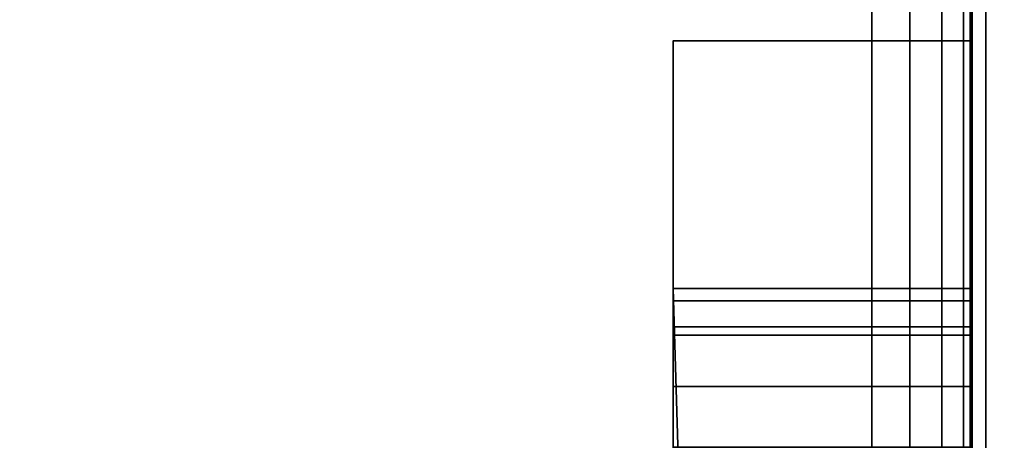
# Model space of a CAD drawing. Header units: millimetres. Extents: x -603 to 3703, y -115 to 249.
# Tile 610 of 656: x 1984.92 to 1994.84, y -12.94 to -8.7. Entities that reach past the tile are written whole.
import ezdxf

# ---------------------------------------------------------------- set-up
doc = ezdxf.new("R2010")
doc.units = ezdxf.units.MM
doc.layers.add('152', color=7, linetype='Continuous', true_color=0xffffff)

# ---------------------------------------------------------------- blocks, each defined once
blk = doc.blocks.new('UG_SURFACE_002')
at = {"layer": '152', "color": 252, "linetype": 'Continuous', "lineweight": 35}
for points in [[(2165, -13.3, 2212.25), (2165, 230.4, 2212.25), (835, 230.4, 2212.25), (835, -13.3, 2212.25)], [(985, -13.3, 2062.2499), (985, 230.4, 2062.2499), (2015.0001, 230.4, 2062.2499), (2015.0001, -13.3, 2062.2499)]]:
    blk.add_3dface(points, dxfattribs=at)
blk = doc.blocks.new('UG_SURFACE_093')
at = {"layer": '152', "color": 252, "linetype": 'Continuous', "lineweight": 35}
for points in [[(1991.5, -8.913, 310.41), (1994.5, -8.913, 310.41), (1994.5, -11.413, 309.5), (1991.5, -11.413, 309.5)], [(1991.5, -8.913, 323.25), (1994.5, -8.913, 323.25), (1994.5, -8.913, 310.41), (1991.5, -8.913, 310.41)], [(1991.5, -24.913, 323.25), (1994.5, -24.913, 323.25), (1994.5, -8.913, 323.25), (1991.5, -8.913, 323.25)], [(1991.5, -8.913, 330.25), (1994.5, -8.913, 330.25), (1994.5, -24.913, 330.25), (1991.5, -24.913, 330.25)], [(1991.5, -8.913, 343.09), (1994.5, -8.913, 343.09), (1994.5, -8.913, 330.25), (1991.5, -8.913, 330.25)], [(1991.5, -11.413, 344), (1994.5, -11.413, 344), (1994.5, -8.913, 343.09), (1991.5, -8.913, 343.09)], [(1991.5, -8.913, 323.25), (1991.5, -8.913, 310.41), (1991.5, -11.413, 315.5), (1991.5, -11.5348, 316.1122)], [(1991.5, -8.913, 310.41), (1991.5, -11.8816, 314.3688), (1991.5, -11.5348, 314.8878)], [(1991.5, -11.5348, 314.8878), (1991.5, -11.413, 315.5), (1991.5, -8.913, 310.41)], [(1991.5, -8.913, 343.09), (1991.5, -11.413, 338), (1991.5, -11.5348, 338.6122)], [(1991.5, -8.913, 330.25), (1991.5, -11.8816, 336.8688), (1991.5, -11.5348, 337.3878)], [(1991.5, -22.7889, 336.4002), (1991.5, -13.0128, 336.4002), (1991.5, -8.913, 330.25), (1991.5, -24.913, 330.25)], [(1991.5, -8.913, 323.25), (1991.5, -11.8816, 316.6312), (1991.5, -12.4006, 316.978)], [(1991.5, -12.4006, 314.022), (1991.5, -11.8816, 314.3688), (1991.5, -8.913, 310.41), (1991.5, -11.413, 309.5)], [(1991.5, -11.413, 344), (1991.5, -8.913, 343.09), (1991.5, -11.8816, 339.1312), (1991.5, -12.4006, 339.478)], [(1991.5, -11.5348, 337.3878), (1991.5, -11.413, 338), (1991.5, -8.913, 343.09), (1991.5, -8.913, 330.25)], [(1991.5, -13.0128, 336.4002), (1991.5, -12.4006, 336.522), (1991.5, -8.913, 330.25)], [(1991.5, -11.5348, 316.1122), (1991.5, -11.8816, 316.6312), (1991.5, -8.913, 323.25)], [(1991.5, -11.5348, 338.6122), (1991.5, -11.8816, 339.1312), (1991.5, -8.913, 343.09)], [(1991.5, -12.4006, 336.522), (1991.5, -11.8816, 336.8688), (1991.5, -8.913, 330.25)], [(1991.5, -24.913, 323.25), (1991.5, -8.913, 323.25), (1991.5, -12.4006, 316.978), (1991.5, -13.0128, 317.0998)], [(1994.5, -8.913, 330.25), (1994.5, -8.913, 343.09), (1994.5, -11.413, 338), (1994.5, -11.5348, 337.3878)], [(1994.5, -8.913, 343.09), (1994.5, -11.8816, 339.1312), (1994.5, -11.5348, 338.6122)], [(1994.5, -8.913, 330.25), (1994.5, -11.8816, 336.8688), (1994.5, -12.4006, 336.522)], [(1994.5, -11.5348, 338.6122), (1994.5, -11.413, 338), (1994.5, -8.913, 343.09)], [(1994.5, -8.913, 310.41), (1994.5, -11.413, 315.5), (1994.5, -11.5348, 314.8878)], [(1994.5, -8.913, 323.25), (1994.5, -11.8816, 316.6312), (1994.5, -11.5348, 316.1122)], [(1994.5, -22.7889, 317.0998), (1994.5, -13.0128, 317.0998), (1994.5, -8.913, 323.25), (1994.5, -24.913, 323.25)], [(1994.5, -11.5348, 337.3878), (1994.5, -11.8816, 336.8688), (1994.5, -8.913, 330.25)], [(1994.5, -11.413, 309.5), (1994.5, -8.913, 310.41), (1994.5, -11.8816, 314.3688), (1994.5, -12.4006, 314.022)], [(1994.5, -11.5348, 316.1122), (1994.5, -11.413, 315.5), (1994.5, -8.913, 310.41), (1994.5, -8.913, 323.25)], [(1994.5, -13.0128, 317.0998), (1994.5, -12.4006, 316.978), (1994.5, -8.913, 323.25)], [(1994.5, -12.4006, 339.478), (1994.5, -11.8816, 339.1312), (1994.5, -8.913, 343.09), (1994.5, -11.413, 344)], [(1994.5, -11.5348, 314.8878), (1994.5, -11.8816, 314.3688), (1994.5, -8.913, 310.41)], [(1994.5, -12.4006, 316.978), (1994.5, -11.8816, 316.6312), (1994.5, -8.913, 323.25)], [(1994.5, -24.913, 330.25), (1994.5, -8.913, 330.25), (1994.5, -12.4006, 336.522), (1994.5, -13.0128, 336.4002)], [(1991.5, -11.413, 309.5), (1994.5, -11.413, 309.5), (1994.5, -35.5645, 309.5), (1992.216, -35.4541, 309.5)], [(1992.216, -35.4541, 309.5), (1991.5, -35.5645, 309.5), (1991.5, -11.413, 309.5)], [(1991.5, -11.413, 344), (1991.5, -35.5645, 344), (1992.216, -35.4541, 344)], [(1992.216, -35.4541, 344), (1994.5, -35.5645, 344), (1994.5, -11.413, 344), (1991.5, -11.413, 344)], [(1991.5, -22.7889, 313.9002), (1991.5, -13.0128, 313.9002), (1991.5, -11.413, 309.5), (1991.5, -35.5645, 309.5)], [(1991.5, -13.0128, 313.9002), (1991.5, -12.4006, 314.022), (1991.5, -11.413, 309.5)], [(1991.5, -35.5645, 344), (1991.5, -11.413, 344), (1991.5, -13.0128, 339.5998), (1991.5, -22.7889, 339.5998)], [(1991.5, -12.4006, 339.478), (1991.5, -13.0128, 339.5998), (1991.5, -11.413, 344)], [(1991.5, -11.413, 338), (1994.5, -11.413, 338), (1994.5, -11.5348, 338.6122), (1991.5, -11.5348, 338.6122)], [(1991.5, -11.5348, 337.3878), (1994.5, -11.5348, 337.3878), (1994.5, -11.413, 338), (1991.5, -11.413, 338)], [(1991.5, -11.413, 315.5), (1994.5, -11.413, 315.5), (1994.5, -11.5348, 316.1122), (1991.5, -11.5348, 316.1122)], [(1991.5, -11.5348, 314.8878), (1994.5, -11.5348, 314.8878), (1994.5, -11.413, 315.5), (1991.5, -11.413, 315.5)], [(1994.5, -22.7889, 339.5998), (1994.5, -13.0128, 339.5998), (1994.5, -11.413, 344), (1994.5, -35.5645, 344)], [(1994.5, -13.0128, 339.5998), (1994.5, -12.4006, 339.478), (1994.5, -11.413, 344)], [(1994.5, -35.5645, 309.5), (1994.5, -11.413, 309.5), (1994.5, -13.0128, 313.9002), (1994.5, -22.7889, 313.9002)], [(1994.5, -12.4006, 314.022), (1994.5, -13.0128, 313.9002), (1994.5, -11.413, 309.5)], [(1991.5, -11.5348, 338.6122), (1994.5, -11.5348, 338.6122), (1994.5, -11.8816, 339.1312), (1991.5, -11.8816, 339.1312)], [(1991.5, -11.8816, 336.8688), (1994.5, -11.8816, 336.8688), (1994.5, -11.5348, 337.3878), (1991.5, -11.5348, 337.3878)], [(1991.5, -11.5348, 316.1122), (1994.5, -11.5348, 316.1122), (1994.5, -11.8816, 316.6312), (1991.5, -11.8816, 316.6312)], [(1991.5, -11.8816, 314.3688), (1994.5, -11.8816, 314.3688), (1994.5, -11.5348, 314.8878), (1991.5, -11.5348, 314.8878)], [(1991.5, -11.8816, 339.1312), (1994.5, -11.8816, 339.1312), (1994.5, -12.4006, 339.478), (1991.5, -12.4006, 339.478)], [(1991.5, -12.4006, 336.522), (1994.5, -12.4006, 336.522), (1994.5, -11.8816, 336.8688), (1991.5, -11.8816, 336.8688)], [(1991.5, -11.8816, 316.6312), (1994.5, -11.8816, 316.6312), (1994.5, -12.4006, 316.978), (1991.5, -12.4006, 316.978)], [(1991.5, -12.4006, 314.022), (1994.5, -12.4006, 314.022), (1994.5, -11.8816, 314.3688), (1991.5, -11.8816, 314.3688)], [(1991.5, -12.4006, 339.478), (1994.5, -12.4006, 339.478), (1994.5, -13.0128, 339.5998), (1991.5, -13.0128, 339.5998)], [(1991.5, -13.0128, 336.4002), (1994.5, -13.0128, 336.4002), (1994.5, -12.4006, 336.522), (1991.5, -12.4006, 336.522)], [(1991.5, -12.4006, 316.978), (1994.5, -12.4006, 316.978), (1994.5, -13.0128, 317.0998), (1991.5, -13.0128, 317.0998)], [(1991.5, -13.0128, 313.9002), (1994.5, -13.0128, 313.9002), (1994.5, -12.4006, 314.022), (1991.5, -12.4006, 314.022)]]:
    blk.add_3dface(points, dxfattribs=at)
blk = doc.blocks.new('UG_SURFACE_098')
at = {"layer": '152', "color": 252, "linetype": 'Continuous', "lineweight": 35}
for points in [[(1991.5, -8.913, 1495.41), (1994.5, -8.913, 1495.41), (1994.5, -11.413, 1494.5), (1991.5, -11.413, 1494.5)], [(1991.5, -8.913, 1508.25), (1994.5, -8.913, 1508.25), (1994.5, -8.913, 1495.41), (1991.5, -8.913, 1495.41)], [(1991.5, -24.913, 1508.25), (1994.5, -24.913, 1508.25), (1994.5, -8.913, 1508.25), (1991.5, -8.913, 1508.25)], [(1991.5, -8.913, 1515.25), (1994.5, -8.913, 1515.25), (1994.5, -24.913, 1515.25), (1991.5, -24.913, 1515.25)], [(1991.5, -8.913, 1528.09), (1994.5, -8.913, 1528.09), (1994.5, -8.913, 1515.25), (1991.5, -8.913, 1515.25)], [(1991.5, -11.413, 1529), (1994.5, -11.413, 1529), (1994.5, -8.913, 1528.09), (1991.5, -8.913, 1528.09)], [(1991.5, -8.913, 1528.09), (1991.5, -11.413, 1523), (1991.5, -11.5348, 1523.6123)], [(1991.5, -8.913, 1515.25), (1991.5, -11.8816, 1521.8687), (1991.5, -11.5348, 1522.3877)], [(1991.5, -11.5348, 1522.3877), (1991.5, -11.413, 1523), (1991.5, -8.913, 1528.09), (1991.5, -8.913, 1515.25)], [(1991.5, -11.5348, 1523.6123), (1991.5, -11.8816, 1524.1313), (1991.5, -8.913, 1528.09)], [(1991.5, -8.913, 1508.25), (1991.5, -8.913, 1495.41), (1991.5, -11.413, 1500.5), (1991.5, -11.5348, 1501.1122)], [(1991.5, -8.913, 1495.41), (1991.5, -11.8816, 1499.3688), (1991.5, -11.5348, 1499.8878)], [(1991.5, -8.913, 1515.25), (1991.5, -12.4006, 1521.5219), (1991.5, -11.8816, 1521.8687)], [(1991.5, -8.913, 1508.25), (1991.5, -11.8816, 1501.6313), (1991.5, -12.4006, 1501.978)], [(1991.5, -11.5348, 1499.8878), (1991.5, -11.413, 1500.5), (1991.5, -8.913, 1495.41)], [(1991.5, -11.8816, 1524.1313), (1991.5, -12.4006, 1524.4781), (1991.5, -11.413, 1529), (1991.5, -8.913, 1528.09)], [(1991.5, -22.7889, 1521.4002), (1991.5, -13.0128, 1521.4002), (1991.5, -8.913, 1515.25), (1991.5, -24.913, 1515.25)], [(1991.5, -11.5348, 1501.1122), (1991.5, -11.8816, 1501.6313), (1991.5, -8.913, 1508.25)], [(1991.5, -13.0128, 1521.4002), (1991.5, -12.4006, 1521.5219), (1991.5, -8.913, 1515.25)], [(1991.5, -8.913, 1495.41), (1991.5, -11.413, 1494.5), (1991.5, -12.4006, 1499.022), (1991.5, -11.8816, 1499.3688)], [(1991.5, -24.913, 1508.25), (1991.5, -8.913, 1508.25), (1991.5, -12.4006, 1501.978), (1991.5, -13.0128, 1502.0999)], [(1994.5, -8.913, 1495.41), (1994.5, -11.413, 1500.5), (1994.5, -11.5348, 1499.8878)], [(1994.5, -8.913, 1508.25), (1994.5, -11.8816, 1501.6313), (1994.5, -11.5348, 1501.1122)], [(1994.5, -11.5348, 1501.1122), (1994.5, -11.413, 1500.5), (1994.5, -8.913, 1495.41), (1994.5, -8.913, 1508.25)], [(1994.5, -8.913, 1515.25), (1994.5, -8.913, 1528.09), (1994.5, -11.413, 1523), (1994.5, -11.5348, 1522.3877)], [(1994.5, -8.913, 1528.09), (1994.5, -11.8816, 1524.1313), (1994.5, -11.5348, 1523.6123)], [(1994.5, -8.913, 1508.25), (1994.5, -12.4006, 1501.978), (1994.5, -11.8816, 1501.6313)], [(1994.5, -8.913, 1515.25), (1994.5, -11.8816, 1521.8687), (1994.5, -12.4006, 1521.5219)], [(1994.5, -11.5348, 1523.6123), (1994.5, -11.413, 1523), (1994.5, -8.913, 1528.09)], [(1994.5, -11.5348, 1499.8878), (1994.5, -11.8816, 1499.3688), (1994.5, -8.913, 1495.41)], [(1994.5, -11.5348, 1522.3877), (1994.5, -11.8816, 1521.8687), (1994.5, -8.913, 1515.25)], [(1994.5, -11.8816, 1499.3688), (1994.5, -12.4006, 1499.022), (1994.5, -11.413, 1494.5), (1994.5, -8.913, 1495.41)], [(1994.5, -22.7889, 1502.0999), (1994.5, -13.0128, 1502.0999), (1994.5, -8.913, 1508.25), (1994.5, -24.913, 1508.25)], [(1994.5, -8.913, 1528.09), (1994.5, -11.413, 1529), (1994.5, -12.4006, 1524.4781), (1994.5, -11.8816, 1524.1313)], [(1994.5, -13.0128, 1502.0999), (1994.5, -12.4006, 1501.978), (1994.5, -8.913, 1508.25)], [(1994.5, -24.913, 1515.25), (1994.5, -8.913, 1515.25), (1994.5, -12.4006, 1521.5219), (1994.5, -13.0128, 1521.4002)], [(1991.5, -11.413, 1494.5), (1994.5, -11.413, 1494.5), (1994.5, -35.5645, 1494.5), (1992.216, -35.4541, 1494.5)], [(1992.216, -35.4541, 1494.5), (1991.5, -35.5645, 1494.5), (1991.5, -11.413, 1494.5)], [(1991.5, -11.413, 1529), (1991.5, -35.5645, 1529), (1992.216, -35.4541, 1529)], [(1992.216, -35.4541, 1529), (1994.5, -35.5645, 1529), (1994.5, -11.413, 1529), (1991.5, -11.413, 1529)], [(1991.5, -22.7889, 1498.9002), (1991.5, -13.0128, 1498.9002), (1991.5, -11.413, 1494.5), (1991.5, -35.5645, 1494.5)], [(1991.5, -35.5645, 1529), (1991.5, -11.413, 1529), (1991.5, -13.0128, 1524.5998), (1991.5, -22.7889, 1524.5998)], [(1991.5, -13.0128, 1498.9002), (1991.5, -12.4006, 1499.022), (1991.5, -11.413, 1494.5)], [(1991.5, -12.4006, 1524.4781), (1991.5, -13.0128, 1524.5998), (1991.5, -11.413, 1529)], [(1991.5, -11.413, 1523), (1994.5, -11.413, 1523), (1994.5, -11.5348, 1523.6123), (1991.5, -11.5348, 1523.6123)], [(1991.5, -11.5348, 1522.3877), (1994.5, -11.5348, 1522.3877), (1994.5, -11.413, 1523), (1991.5, -11.413, 1523)], [(1991.5, -11.413, 1500.5), (1994.5, -11.413, 1500.5), (1994.5, -11.5348, 1501.1122), (1991.5, -11.5348, 1501.1122)], [(1991.5, -11.5348, 1499.8878), (1994.5, -11.5348, 1499.8878), (1994.5, -11.413, 1500.5), (1991.5, -11.413, 1500.5)], [(1994.5, -22.7889, 1524.5998), (1994.5, -13.0128, 1524.5998), (1994.5, -11.413, 1529), (1994.5, -35.5645, 1529)], [(1994.5, -13.0128, 1524.5998), (1994.5, -12.4006, 1524.4781), (1994.5, -11.413, 1529)], [(1994.5, -12.4006, 1499.022), (1994.5, -13.0128, 1498.9002), (1994.5, -11.413, 1494.5)], [(1994.5, -35.5645, 1494.5), (1994.5, -11.413, 1494.5), (1994.5, -13.0128, 1498.9002), (1994.5, -22.7889, 1498.9002)], [(1991.5, -11.5348, 1523.6123), (1994.5, -11.5348, 1523.6123), (1994.5, -11.8816, 1524.1313), (1991.5, -11.8816, 1524.1313)], [(1991.5, -11.8816, 1521.8687), (1994.5, -11.8816, 1521.8687), (1994.5, -11.5348, 1522.3877), (1991.5, -11.5348, 1522.3877)], [(1991.5, -11.5348, 1501.1122), (1994.5, -11.5348, 1501.1122), (1994.5, -11.8816, 1501.6313), (1991.5, -11.8816, 1501.6313)], [(1991.5, -11.8816, 1499.3688), (1994.5, -11.8816, 1499.3688), (1994.5, -11.5348, 1499.8878), (1991.5, -11.5348, 1499.8878)], [(1991.5, -11.8816, 1524.1313), (1994.5, -11.8816, 1524.1313), (1994.5, -12.4006, 1524.4781), (1991.5, -12.4006, 1524.4781)], [(1991.5, -12.4006, 1521.5219), (1994.5, -12.4006, 1521.5219), (1994.5, -11.8816, 1521.8687), (1991.5, -11.8816, 1521.8687)], [(1991.5, -11.8816, 1501.6313), (1994.5, -11.8816, 1501.6313), (1994.5, -12.4006, 1501.978), (1991.5, -12.4006, 1501.978)], [(1991.5, -12.4006, 1499.022), (1994.5, -12.4006, 1499.022), (1994.5, -11.8816, 1499.3688), (1991.5, -11.8816, 1499.3688)], [(1991.5, -12.4006, 1524.4781), (1994.5, -12.4006, 1524.4781), (1994.5, -13.0128, 1524.5998), (1991.5, -13.0128, 1524.5998)], [(1991.5, -13.0128, 1521.4002), (1994.5, -13.0128, 1521.4002), (1994.5, -12.4006, 1521.5219), (1991.5, -12.4006, 1521.5219)], [(1991.5, -12.4006, 1501.978), (1994.5, -12.4006, 1501.978), (1994.5, -13.0128, 1502.0999), (1991.5, -13.0128, 1502.0999)], [(1991.5, -13.0128, 1498.9002), (1994.5, -13.0128, 1498.9002), (1994.5, -12.4006, 1499.022), (1991.5, -12.4006, 1499.022)]]:
    blk.add_3dface(points, dxfattribs=at)
blk = doc.blocks.new('UG_SURFACE_101')
at = {"layer": '152', "color": 252, "linetype": 'Continuous', "lineweight": 35}
for points in [[(1991.5, -8.913, 1745.41), (1994.5, -8.913, 1745.41), (1994.5, -11.413, 1744.5), (1991.5, -11.413, 1744.5)], [(1991.5, -8.913, 1758.25), (1994.5, -8.913, 1758.25), (1994.5, -8.913, 1745.41), (1991.5, -8.913, 1745.41)], [(1991.5, -24.913, 1758.25), (1994.5, -24.913, 1758.25), (1994.5, -8.913, 1758.25), (1991.5, -8.913, 1758.25)], [(1991.5, -8.913, 1765.25), (1994.5, -8.913, 1765.25), (1994.5, -24.913, 1765.25), (1991.5, -24.913, 1765.25)], [(1991.5, -8.913, 1778.09), (1994.5, -8.913, 1778.09), (1994.5, -8.913, 1765.25), (1991.5, -8.913, 1765.25)], [(1991.5, -11.413, 1779), (1994.5, -11.413, 1779), (1994.5, -8.913, 1778.09), (1991.5, -8.913, 1778.09)], [(1991.5, -8.913, 1778.09), (1991.5, -11.413, 1773), (1991.5, -11.5348, 1773.6123)], [(1991.5, -8.913, 1765.25), (1991.5, -11.8816, 1771.8687), (1991.5, -11.5348, 1772.3877)], [(1991.5, -11.5348, 1772.3877), (1991.5, -11.413, 1773), (1991.5, -8.913, 1778.09), (1991.5, -8.913, 1765.25)], [(1991.5, -11.5348, 1773.6123), (1991.5, -11.8816, 1774.1313), (1991.5, -8.913, 1778.09)], [(1991.5, -8.913, 1758.25), (1991.5, -8.913, 1745.41), (1991.5, -11.413, 1750.5), (1991.5, -11.5348, 1751.1122)], [(1991.5, -8.913, 1745.41), (1991.5, -11.8816, 1749.3688), (1991.5, -11.5348, 1749.8878)], [(1991.5, -8.913, 1765.25), (1991.5, -12.4006, 1771.5219), (1991.5, -11.8816, 1771.8687)], [(1991.5, -8.913, 1758.25), (1991.5, -11.8816, 1751.6313), (1991.5, -12.4006, 1751.978)], [(1991.5, -11.5348, 1749.8878), (1991.5, -11.413, 1750.5), (1991.5, -8.913, 1745.41)], [(1991.5, -11.8816, 1774.1313), (1991.5, -12.4006, 1774.4781), (1991.5, -11.413, 1779), (1991.5, -8.913, 1778.09)], [(1991.5, -22.7889, 1771.4002), (1991.5, -13.0128, 1771.4002), (1991.5, -8.913, 1765.25), (1991.5, -24.913, 1765.25)], [(1991.5, -11.5348, 1751.1122), (1991.5, -11.8816, 1751.6313), (1991.5, -8.913, 1758.25)], [(1991.5, -13.0128, 1771.4002), (1991.5, -12.4006, 1771.5219), (1991.5, -8.913, 1765.25)], [(1991.5, -8.913, 1745.41), (1991.5, -11.413, 1744.5), (1991.5, -12.4006, 1749.022), (1991.5, -11.8816, 1749.3688)], [(1991.5, -24.913, 1758.25), (1991.5, -8.913, 1758.25), (1991.5, -12.4006, 1751.978), (1991.5, -13.0128, 1752.0999)], [(1994.5, -8.913, 1745.41), (1994.5, -11.413, 1750.5), (1994.5, -11.5348, 1749.8878)], [(1994.5, -8.913, 1758.25), (1994.5, -11.8816, 1751.6313), (1994.5, -11.5348, 1751.1122)], [(1994.5, -11.5348, 1751.1122), (1994.5, -11.413, 1750.5), (1994.5, -8.913, 1745.41), (1994.5, -8.913, 1758.25)], [(1994.5, -8.913, 1765.25), (1994.5, -8.913, 1778.09), (1994.5, -11.413, 1773), (1994.5, -11.5348, 1772.3877)], [(1994.5, -8.913, 1778.09), (1994.5, -11.8816, 1774.1313), (1994.5, -11.5348, 1773.6123)], [(1994.5, -8.913, 1758.25), (1994.5, -12.4006, 1751.978), (1994.5, -11.8816, 1751.6313)], [(1994.5, -8.913, 1765.25), (1994.5, -11.8816, 1771.8687), (1994.5, -12.4006, 1771.5219)], [(1994.5, -11.5348, 1773.6123), (1994.5, -11.413, 1773), (1994.5, -8.913, 1778.09)], [(1994.5, -11.5348, 1749.8878), (1994.5, -11.8816, 1749.3688), (1994.5, -8.913, 1745.41)], [(1994.5, -11.5348, 1772.3877), (1994.5, -11.8816, 1771.8687), (1994.5, -8.913, 1765.25)], [(1994.5, -11.8816, 1749.3688), (1994.5, -12.4006, 1749.022), (1994.5, -11.413, 1744.5), (1994.5, -8.913, 1745.41)], [(1994.5, -22.7889, 1752.0999), (1994.5, -13.0128, 1752.0999), (1994.5, -8.913, 1758.25), (1994.5, -24.913, 1758.25)], [(1994.5, -8.913, 1778.09), (1994.5, -11.413, 1779), (1994.5, -12.4006, 1774.4781), (1994.5, -11.8816, 1774.1313)], [(1994.5, -13.0128, 1752.0999), (1994.5, -12.4006, 1751.978), (1994.5, -8.913, 1758.25)], [(1994.5, -24.913, 1765.25), (1994.5, -8.913, 1765.25), (1994.5, -12.4006, 1771.5219), (1994.5, -13.0128, 1771.4002)], [(1991.5, -11.413, 1744.5), (1994.5, -11.413, 1744.5), (1994.5, -35.5645, 1744.5), (1992.216, -35.4541, 1744.5)], [(1992.216, -35.4541, 1744.5), (1991.5, -35.5645, 1744.5), (1991.5, -11.413, 1744.5)], [(1991.5, -11.413, 1779), (1991.5, -35.5645, 1779), (1992.216, -35.4541, 1779)], [(1992.216, -35.4541, 1779), (1994.5, -35.5645, 1779), (1994.5, -11.413, 1779), (1991.5, -11.413, 1779)], [(1991.5, -22.7889, 1748.9002), (1991.5, -13.0128, 1748.9002), (1991.5, -11.413, 1744.5), (1991.5, -35.5645, 1744.5)], [(1991.5, -35.5645, 1779), (1991.5, -11.413, 1779), (1991.5, -13.0128, 1774.5998), (1991.5, -22.7889, 1774.5998)], [(1991.5, -13.0128, 1748.9002), (1991.5, -12.4006, 1749.022), (1991.5, -11.413, 1744.5)], [(1991.5, -12.4006, 1774.4781), (1991.5, -13.0128, 1774.5998), (1991.5, -11.413, 1779)], [(1991.5, -11.413, 1773), (1994.5, -11.413, 1773), (1994.5, -11.5348, 1773.6123), (1991.5, -11.5348, 1773.6123)], [(1991.5, -11.5348, 1772.3877), (1994.5, -11.5348, 1772.3877), (1994.5, -11.413, 1773), (1991.5, -11.413, 1773)], [(1991.5, -11.413, 1750.5), (1994.5, -11.413, 1750.5), (1994.5, -11.5348, 1751.1122), (1991.5, -11.5348, 1751.1122)], [(1991.5, -11.5348, 1749.8878), (1994.5, -11.5348, 1749.8878), (1994.5, -11.413, 1750.5), (1991.5, -11.413, 1750.5)], [(1994.5, -22.7889, 1774.5998), (1994.5, -13.0128, 1774.5998), (1994.5, -11.413, 1779), (1994.5, -35.5645, 1779)], [(1994.5, -13.0128, 1774.5998), (1994.5, -12.4006, 1774.4781), (1994.5, -11.413, 1779)], [(1994.5, -12.4006, 1749.022), (1994.5, -13.0128, 1748.9002), (1994.5, -11.413, 1744.5)], [(1994.5, -35.5645, 1744.5), (1994.5, -11.413, 1744.5), (1994.5, -13.0128, 1748.9002), (1994.5, -22.7889, 1748.9002)], [(1991.5, -11.5348, 1773.6123), (1994.5, -11.5348, 1773.6123), (1994.5, -11.8816, 1774.1313), (1991.5, -11.8816, 1774.1313)], [(1991.5, -11.8816, 1771.8687), (1994.5, -11.8816, 1771.8687), (1994.5, -11.5348, 1772.3877), (1991.5, -11.5348, 1772.3877)], [(1991.5, -11.5348, 1751.1122), (1994.5, -11.5348, 1751.1122), (1994.5, -11.8816, 1751.6313), (1991.5, -11.8816, 1751.6313)], [(1991.5, -11.8816, 1749.3688), (1994.5, -11.8816, 1749.3688), (1994.5, -11.5348, 1749.8878), (1991.5, -11.5348, 1749.8878)], [(1991.5, -11.8816, 1774.1313), (1994.5, -11.8816, 1774.1313), (1994.5, -12.4006, 1774.4781), (1991.5, -12.4006, 1774.4781)], [(1991.5, -12.4006, 1771.5219), (1994.5, -12.4006, 1771.5219), (1994.5, -11.8816, 1771.8687), (1991.5, -11.8816, 1771.8687)], [(1991.5, -11.8816, 1751.6313), (1994.5, -11.8816, 1751.6313), (1994.5, -12.4006, 1751.978), (1991.5, -12.4006, 1751.978)], [(1991.5, -12.4006, 1749.022), (1994.5, -12.4006, 1749.022), (1994.5, -11.8816, 1749.3688), (1991.5, -11.8816, 1749.3688)], [(1991.5, -12.4006, 1774.4781), (1994.5, -12.4006, 1774.4781), (1994.5, -13.0128, 1774.5998), (1991.5, -13.0128, 1774.5998)], [(1991.5, -13.0128, 1771.4002), (1994.5, -13.0128, 1771.4002), (1994.5, -12.4006, 1771.5219), (1991.5, -12.4006, 1771.5219)], [(1991.5, -12.4006, 1751.978), (1994.5, -12.4006, 1751.978), (1994.5, -13.0128, 1752.0999), (1991.5, -13.0128, 1752.0999)], [(1991.5, -13.0128, 1748.9002), (1994.5, -13.0128, 1748.9002), (1994.5, -12.4006, 1749.022), (1991.5, -12.4006, 1749.022)]]:
    blk.add_3dface(points, dxfattribs=at)
blk = doc.blocks.new('UG_SURFACE_147')
at = {"layer": '152', "color": 18, "linetype": 'Continuous', "lineweight": 70}
for points in [[(1976.5, -6.8, 1494.2501), (1994.5, -6.8, 1494.2501), (1994.5, -31.8, 1494.2501), (1979.5001, -31.8, 1494.2501)], [(1994.5, -31.8, 1529.25), (1994.5, -6.8, 1529.25), (1976.5, -6.8, 1529.25), (1976.5, -28.8, 1529.25)], [(1994.5, -6.8, 1529.25), (1994.5, -31.8, 1529.25), (1994.5, -31.8, 1494.2501), (1994.5, -6.8, 1494.2501)]]:
    blk.add_3dface(points, dxfattribs=at)
blk = doc.blocks.new('UG_SURFACE_148')
at = {"layer": '152', "color": 252, "linetype": 'Continuous', "lineweight": 35}
for points in [[(1994.5, -7.3, 1495.75), (1994.5, -17.5706, 1509.7426), (1994.5, -16.9468, 1510.8229)], [(1994.5, -7.3, 1495.75), (1994.5, -7.8, 1495.75), (1994.5, -18.5798, 1509.0094), (1994.5, -17.5706, 1509.7426)], [(1994.5, -16.9468, 1510.8229), (1994.5, -7.8, 1527.75), (1994.5, -7.3, 1527.75), (1994.5, -7.3, 1495.75)], [(1979.5001, -27.8, 1529.25), (1979.5001, -7.8, 1529.25), (1993.5, -7.8, 1529.25), (1993.5, -31.8, 1529.25)], [(1993.5, -31.8, 1531.25), (1993.5, -7.8, 1531.25), (1979.5001, -7.8, 1531.25), (1979.5001, -27.8, 1531.25)], [(1979.5001, -27.8, 1492.25), (1979.5001, -7.8, 1492.25), (1993.5, -7.8, 1492.25), (1993.5, -31.8, 1492.25)], [(1993.5, -31.8, 1494.2501), (1993.5, -7.8, 1494.2501), (1979.5001, -7.8, 1494.2501), (1979.5001, -27.8, 1494.2501)], [(1993.8827, -7.8, 1529.1739), (1993.8827, -31.8, 1529.1739), (1993.5, -31.8, 1529.25), (1993.5, -7.8, 1529.25)], [(1993.5, -7.8, 1494.2501), (1993.5, -31.8, 1494.2501), (1993.8827, -31.8, 1494.3261), (1993.8827, -7.8, 1494.3261)], [(1993.5, -7.8, 1531.25), (1993.5, -31.8, 1531.25), (1994.6481, -31.8, 1531.0216), (1994.6481, -7.8, 1531.0216)], [(1994.6481, -7.8, 1492.4784), (1994.6481, -31.8, 1492.4784), (1993.5, -31.8, 1492.25), (1993.5, -7.8, 1492.25)], [(1994.2071, -7.8, 1528.9571), (1994.2071, -31.8, 1528.9571), (1993.8827, -31.8, 1529.1739), (1993.8827, -7.8, 1529.1739)], [(1993.8827, -7.8, 1494.3261), (1993.8827, -31.8, 1494.3261), (1994.2071, -31.8, 1494.5428), (1994.2071, -7.8, 1494.5428)], [(1994.4239, -7.8, 1528.6326), (1994.4239, -31.8, 1528.6326), (1994.2071, -31.8, 1528.9571), (1994.2071, -7.8, 1528.9571)], [(1994.2071, -7.8, 1494.5428), (1994.2071, -31.8, 1494.5428), (1994.4239, -31.8, 1494.8673), (1994.4239, -7.8, 1494.8673)], [(1994.5, -7.8, 1528.25), (1994.5, -31.8, 1528.25), (1994.4239, -31.8, 1528.6326), (1994.4239, -7.8, 1528.6326)], [(1994.4239, -7.8, 1494.8673), (1994.4239, -31.8, 1494.8673), (1994.5, -31.8, 1495.25), (1994.5, -7.8, 1495.25)], [(1994.5, -31.8, 1528.25), (1994.5, -7.8, 1528.25), (1994.5, -19.1763, 1514.6844), (1994.5, -20.4237, 1514.6844)], [(1994.5, -7.8, 1495.75), (1994.5, -21.0202, 1509.0094), (1994.5, -19.8, 1508.75)], [(1994.5, -19.8, 1508.75), (1994.5, -18.5798, 1509.0094), (1994.5, -7.8, 1495.75)], [(1994.5, -7.8, 1528.25), (1994.5, -7.8, 1527.75), (1994.5, -17.2019, 1513.25), (1994.5, -18.0366, 1514.1771)], [(1994.5, -7.8, 1527.75), (1994.5, -16.9468, 1510.8229), (1994.5, -16.8164, 1512.0636)], [(1994.5, -16.8164, 1512.0636), (1994.5, -17.2019, 1513.25), (1994.5, -7.8, 1527.75)], [(1994.5, -18.0366, 1514.1771), (1994.5, -19.1763, 1514.6844), (1994.5, -7.8, 1528.25)], [(1994.5, -21.0202, 1509.0094), (1994.5, -7.8, 1495.75), (1994.5, -7.8, 1495.25), (1994.5, -31.8, 1495.25)], [(1994.6481, -7.8, 1531.0216), (1994.6481, -31.8, 1531.0216), (1995.6213, -31.8, 1530.3713), (1995.6213, -7.8, 1530.3713)], [(1995.6213, -7.8, 1493.1287), (1995.6213, -31.8, 1493.1287), (1994.6481, -31.8, 1492.4784), (1994.6481, -7.8, 1492.4784)]]:
    blk.add_3dface(points, dxfattribs=at)
blk = doc.blocks.new('UG_SURFACE_149')
at = {"layer": '152', "color": 252, "linetype": 'Continuous', "lineweight": 35}
for points in [[(1991.5, -11.8, 1494.5), (1991.5, -33.3, 1494.5), (1991.5, -33.3, 1529), (1991.5, -11.8, 1529)], [(1994.5, -11.8, 1494.5), (1994.5, -33.3, 1494.5), (1991.5, -33.3, 1494.5), (1991.5, -11.8, 1494.5)], [(1991.5, -11.8, 1529), (1991.5, -33.3, 1529), (1994.5, -33.3, 1529), (1994.5, -11.8, 1529)], [(1991.5, -11.8, 1529), (1994.5, -11.8, 1529), (1994.5, -11.8, 1494.5), (1991.5, -11.8, 1494.5)], [(1994.5, -11.8, 1529), (1994.5, -33.3, 1529), (1994.5, -33.3, 1494.5), (1994.5, -11.8, 1494.5)]]:
    blk.add_3dface(points, dxfattribs=at)
blk = doc.blocks.new('UG_SURFACE_154')
at = {"layer": '152', "color": 18, "linetype": 'Continuous', "lineweight": 70}
for points in [[(1976.5, -6.8, 309.25), (1994.5, -6.8, 309.25), (1994.5, -31.8, 309.25), (1979.5001, -31.8, 309.25)], [(1994.5, -31.8, 344.25), (1994.5, -6.8, 344.25), (1976.5, -6.8, 344.25), (1976.5, -28.8, 344.25)], [(1994.5, -6.8, 344.25), (1994.5, -31.8, 344.25), (1994.5, -31.8, 309.25), (1994.5, -6.8, 309.25)]]:
    blk.add_3dface(points, dxfattribs=at)
blk = doc.blocks.new('UG_SURFACE_155')
at = {"layer": '152', "color": 252, "linetype": 'Continuous', "lineweight": 35}
for points in [[(1994.5, -7.3, 310.75), (1994.5, -17.5706, 324.7426), (1994.5, -16.9468, 325.8229)], [(1994.5, -7.3, 310.75), (1994.5, -7.8, 310.75), (1994.5, -18.5798, 324.0094), (1994.5, -17.5706, 324.7426)], [(1994.5, -16.9468, 325.8229), (1994.5, -7.8, 342.75), (1994.5, -7.3, 342.75), (1994.5, -7.3, 310.75)], [(1979.5001, -27.8, 344.25), (1979.5001, -7.8, 344.25), (1993.5, -7.8, 344.25), (1993.5, -31.8, 344.25)], [(1993.5, -31.8, 346.25), (1993.5, -7.8, 346.25), (1979.5001, -7.8, 346.25), (1979.5001, -27.8, 346.25)], [(1979.5001, -27.8, 307.25), (1979.5001, -7.8, 307.25), (1993.5, -7.8, 307.25), (1993.5, -31.8, 307.25)], [(1993.5, -31.8, 309.25), (1993.5, -7.8, 309.25), (1979.5001, -7.8, 309.25), (1979.5001, -27.8, 309.25)], [(1993.8827, -7.8, 344.1739), (1993.8827, -31.8, 344.1739), (1993.5, -31.8, 344.25), (1993.5, -7.8, 344.25)], [(1993.5, -7.8, 309.25), (1993.5, -31.8, 309.25), (1993.8827, -31.8, 309.3261), (1993.8827, -7.8, 309.3261)], [(1993.5, -7.8, 346.25), (1993.5, -31.8, 346.25), (1994.6481, -31.8, 346.0217), (1994.6481, -7.8, 346.0217)], [(1994.6481, -7.8, 307.4784), (1994.6481, -31.8, 307.4784), (1993.5, -31.8, 307.25), (1993.5, -7.8, 307.25)], [(1994.2071, -7.8, 343.9571), (1994.2071, -31.8, 343.9571), (1993.8827, -31.8, 344.1739), (1993.8827, -7.8, 344.1739)], [(1993.8827, -7.8, 309.3261), (1993.8827, -31.8, 309.3261), (1994.2071, -31.8, 309.5429), (1994.2071, -7.8, 309.5429)], [(1994.4239, -7.8, 343.6327), (1994.4239, -31.8, 343.6327), (1994.2071, -31.8, 343.9571), (1994.2071, -7.8, 343.9571)], [(1994.2071, -7.8, 309.5429), (1994.2071, -31.8, 309.5429), (1994.4239, -31.8, 309.8673), (1994.4239, -7.8, 309.8673)], [(1994.5, -7.8, 343.25), (1994.5, -31.8, 343.25), (1994.4239, -31.8, 343.6327), (1994.4239, -7.8, 343.6327)], [(1994.4239, -7.8, 309.8673), (1994.4239, -31.8, 309.8673), (1994.5, -31.8, 310.25), (1994.5, -7.8, 310.25)], [(1994.5, -31.8, 343.25), (1994.5, -7.8, 343.25), (1994.5, -19.1763, 329.6844), (1994.5, -20.4237, 329.6844)], [(1994.5, -7.8, 310.75), (1994.5, -21.0202, 324.0094), (1994.5, -19.8, 323.75)], [(1994.5, -7.8, 342.75), (1994.5, -16.8164, 327.0636), (1994.5, -17.2019, 328.25)], [(1994.5, -19.8, 323.75), (1994.5, -18.5798, 324.0094), (1994.5, -7.8, 310.75)], [(1994.5, -7.8, 342.75), (1994.5, -16.9468, 325.8229), (1994.5, -16.8164, 327.0636)], [(1994.5, -17.2019, 328.25), (1994.5, -18.0366, 329.1771), (1994.5, -7.8, 343.25), (1994.5, -7.8, 342.75)], [(1994.5, -18.0366, 329.1771), (1994.5, -19.1763, 329.6844), (1994.5, -7.8, 343.25)], [(1994.5, -21.0202, 324.0094), (1994.5, -7.8, 310.75), (1994.5, -7.8, 310.25), (1994.5, -31.8, 310.25)], [(1994.6481, -7.8, 346.0217), (1994.6481, -31.8, 346.0217), (1995.6213, -31.8, 345.3713), (1995.6213, -7.8, 345.3713)], [(1995.6213, -7.8, 308.1287), (1995.6213, -31.8, 308.1287), (1994.6481, -31.8, 307.4784), (1994.6481, -7.8, 307.4784)]]:
    blk.add_3dface(points, dxfattribs=at)
blk = doc.blocks.new('UG_SURFACE_156')
at = {"layer": '152', "color": 252, "linetype": 'Continuous', "lineweight": 35}
for points in [[(1991.5, -11.8, 309.5), (1991.5, -33.3, 309.5), (1991.5, -33.3, 344), (1991.5, -11.8, 344)], [(1994.5, -11.8, 309.5), (1994.5, -33.3, 309.5), (1991.5, -33.3, 309.5), (1991.5, -11.8, 309.5)], [(1991.5, -11.8, 344), (1991.5, -33.3, 344), (1994.5, -33.3, 344), (1994.5, -11.8, 344)], [(1991.5, -11.8, 344), (1994.5, -11.8, 344), (1994.5, -11.8, 309.5), (1991.5, -11.8, 309.5)], [(1994.5, -11.8, 344), (1994.5, -33.3, 344), (1994.5, -33.3, 309.5), (1994.5, -11.8, 309.5)]]:
    blk.add_3dface(points, dxfattribs=at)
blk = doc.blocks.new('UG_SURFACE_157')
at = {"layer": '152', "color": 18, "linetype": 'Continuous', "lineweight": 70}
for points in [[(1976.5, -6.8, 1744.2501), (1994.5, -6.8, 1744.2501), (1994.5, -31.8, 1744.2501), (1979.5001, -31.8, 1744.2501)], [(1994.5, -31.8, 1779.25), (1994.5, -6.8, 1779.25), (1976.5, -6.8, 1779.25), (1976.5, -28.8, 1779.25)], [(1994.5, -6.8, 1779.25), (1994.5, -31.8, 1779.25), (1994.5, -31.8, 1744.2501), (1994.5, -6.8, 1744.2501)]]:
    blk.add_3dface(points, dxfattribs=at)
blk = doc.blocks.new('UG_SURFACE_158')
at = {"layer": '152', "color": 252, "linetype": 'Continuous', "lineweight": 35}
for points in [[(1994.5, -7.3, 1745.75), (1994.5, -17.5706, 1759.7426), (1994.5, -16.9468, 1760.8229)], [(1994.5, -7.3, 1745.75), (1994.5, -7.8, 1745.75), (1994.5, -18.5798, 1759.0094), (1994.5, -17.5706, 1759.7426)], [(1994.5, -16.9468, 1760.8229), (1994.5, -7.8, 1777.75), (1994.5, -7.3, 1777.75), (1994.5, -7.3, 1745.75)], [(1979.5001, -27.8, 1779.25), (1979.5001, -7.8, 1779.25), (1993.5, -7.8, 1779.25), (1993.5, -31.8, 1779.25)], [(1993.5, -31.8, 1781.25), (1993.5, -7.8, 1781.25), (1979.5001, -7.8, 1781.25), (1979.5001, -27.8, 1781.25)], [(1979.5001, -27.8, 1742.25), (1979.5001, -7.8, 1742.25), (1993.5, -7.8, 1742.25), (1993.5, -31.8, 1742.25)], [(1993.5, -31.8, 1744.2501), (1993.5, -7.8, 1744.2501), (1979.5001, -7.8, 1744.2501), (1979.5001, -27.8, 1744.2501)], [(1993.8827, -7.8, 1779.1739), (1993.8827, -31.8, 1779.1739), (1993.5, -31.8, 1779.25), (1993.5, -7.8, 1779.25)], [(1993.5, -7.8, 1744.2501), (1993.5, -31.8, 1744.2501), (1993.8827, -31.8, 1744.3261), (1993.8827, -7.8, 1744.3261)], [(1993.5, -7.8, 1781.25), (1993.5, -31.8, 1781.25), (1994.6481, -31.8, 1781.0216), (1994.6481, -7.8, 1781.0216)], [(1994.6481, -7.8, 1742.4784), (1994.6481, -31.8, 1742.4784), (1993.5, -31.8, 1742.25), (1993.5, -7.8, 1742.25)], [(1994.2071, -7.8, 1778.9571), (1994.2071, -31.8, 1778.9571), (1993.8827, -31.8, 1779.1739), (1993.8827, -7.8, 1779.1739)], [(1993.8827, -7.8, 1744.3261), (1993.8827, -31.8, 1744.3261), (1994.2071, -31.8, 1744.5428), (1994.2071, -7.8, 1744.5428)], [(1994.4239, -7.8, 1778.6326), (1994.4239, -31.8, 1778.6326), (1994.2071, -31.8, 1778.9571), (1994.2071, -7.8, 1778.9571)], [(1994.2071, -7.8, 1744.5428), (1994.2071, -31.8, 1744.5428), (1994.4239, -31.8, 1744.8673), (1994.4239, -7.8, 1744.8673)], [(1994.5, -7.8, 1778.25), (1994.5, -31.8, 1778.25), (1994.4239, -31.8, 1778.6326), (1994.4239, -7.8, 1778.6326)], [(1994.4239, -7.8, 1744.8673), (1994.4239, -31.8, 1744.8673), (1994.5, -31.8, 1745.25), (1994.5, -7.8, 1745.25)], [(1994.5, -31.8, 1778.25), (1994.5, -7.8, 1778.25), (1994.5, -19.1763, 1764.6844), (1994.5, -20.4237, 1764.6844)], [(1994.5, -7.8, 1745.75), (1994.5, -21.0202, 1759.0094), (1994.5, -19.8, 1758.75)], [(1994.5, -19.8, 1758.75), (1994.5, -18.5798, 1759.0094), (1994.5, -7.8, 1745.75)], [(1994.5, -7.8, 1778.25), (1994.5, -7.8, 1777.75), (1994.5, -17.2019, 1763.25), (1994.5, -18.0366, 1764.1771)], [(1994.5, -7.8, 1777.75), (1994.5, -16.9468, 1760.8229), (1994.5, -16.8164, 1762.0636)], [(1994.5, -16.8164, 1762.0636), (1994.5, -17.2019, 1763.25), (1994.5, -7.8, 1777.75)], [(1994.5, -18.0366, 1764.1771), (1994.5, -19.1763, 1764.6844), (1994.5, -7.8, 1778.25)], [(1994.5, -21.0202, 1759.0094), (1994.5, -7.8, 1745.75), (1994.5, -7.8, 1745.25), (1994.5, -31.8, 1745.25)], [(1994.6481, -7.8, 1781.0216), (1994.6481, -31.8, 1781.0216), (1995.6213, -31.8, 1780.3713), (1995.6213, -7.8, 1780.3713)], [(1995.6213, -7.8, 1743.1287), (1995.6213, -31.8, 1743.1287), (1994.6481, -31.8, 1742.4784), (1994.6481, -7.8, 1742.4784)]]:
    blk.add_3dface(points, dxfattribs=at)
blk = doc.blocks.new('UG_SURFACE_159')
at = {"layer": '152', "color": 252, "linetype": 'Continuous', "lineweight": 35}
for points in [[(1991.5, -11.8, 1744.5), (1991.5, -33.3, 1744.5), (1991.5, -33.3, 1779), (1991.5, -11.8, 1779)], [(1994.5, -11.8, 1744.5), (1994.5, -33.3, 1744.5), (1991.5, -33.3, 1744.5), (1991.5, -11.8, 1744.5)], [(1991.5, -11.8, 1779), (1991.5, -33.3, 1779), (1994.5, -33.3, 1779), (1994.5, -11.8, 1779)], [(1991.5, -11.8, 1779), (1994.5, -11.8, 1779), (1994.5, -11.8, 1744.5), (1991.5, -11.8, 1744.5)], [(1994.5, -11.8, 1779), (1994.5, -33.3, 1779), (1994.5, -33.3, 1744.5), (1994.5, -11.8, 1744.5)]]:
    blk.add_3dface(points, dxfattribs=at)

msp = doc.modelspace()

# ---------------------------------------------------------------- linework, layer by layer
at = {"layer": '152', "color": 252, "linetype": 'Continuous', "lineweight": -3, "true_color": 0x939598}
for p, q in [((1994.5, -31.8, 1529.25), (1994.5, -6.8, 1529.25)), ((1994.5, -31.8, 1494.25), (1994.5, -6.8, 1494.25)), ((1994.5, -31.8, 344.25), (1994.5, -6.8, 344.25)), ((1994.5, -31.8, 309.25), (1994.5, -6.8, 309.25)), ((1994.5, -31.8, 1779.25), (1994.5, -6.8, 1779.25)), ((1994.5, -31.8, 1744.25), (1994.5, -6.8, 1744.25)), ((1993.5, -31.8, 1531.25), (1993.5, -7.8, 1531.25)), ((1993.5, -31.8, 1492.25), (1993.5, -7.8, 1492.25)), ((1993.5, -31.8, 1529.25), (1993.5, -7.8, 1529.25)), ((1993.5, -31.8, 1494.25), (1993.5, -7.8, 1494.25)), ((1993.5, -31.8, 346.25), (1993.5, -7.8, 346.25)), ((1993.5, -31.8, 309.25), (1993.5, -7.8, 309.25)), ((1993.5, -31.8, 344.25), (1993.5, -7.8, 344.25)), ((1993.5, -31.8, 307.25), (1993.5, -7.8, 307.25)), ((1993.5, -31.8, 1779.25), (1993.5, -7.8, 1779.25)), ((1993.5, -31.8, 1744.25), (1993.5, -7.8, 1744.25)), ((1993.5, -31.8, 1781.25), (1993.5, -7.8, 1781.25)), ((1993.5, -31.8, 1742.25), (1993.5, -7.8, 1742.25)), ((1994.5, -31.8, 1528.25), (1994.5, -7.8, 1528.25)), ((1994.5, -31.8, 1495.25), (1994.5, -7.8, 1495.25)), ((1994.5, -31.8, 343.25), (1994.5, -7.8, 343.25)), ((1994.5, -31.8, 310.25), (1994.5, -7.8, 310.25)), ((1994.5, -31.8, 1778.25), (1994.5, -7.8, 1778.25)), ((1994.5, -31.8, 1745.25), (1994.5, -7.8, 1745.25)), ((1991.5, -11.413, 309.5), (1991.5, -8.913, 310.41)), ((1994.5, -8.913, 343.09), (1991.5, -8.913, 343.09)), ((1991.5, -8.913, 343.09), (1991.5, -11.413, 344)), ((1994.5, -8.913, 330.25), (1991.5, -8.913, 330.25)), ((1991.5, -8.913, 330.25), (1991.5, -8.913, 343.09)), ((1994.5, -8.913, 310.41), (1991.5, -8.913, 310.41)), ((1991.5, -24.913, 330.25), (1991.5, -8.913, 330.25)), ((1991.5, -8.913, 323.25), (1991.5, -24.913, 323.25)), ((1994.5, -8.913, 323.25), (1991.5, -8.913, 323.25)), ((1991.5, -8.913, 310.41), (1991.5, -8.913, 323.25)), ((1994.5, -8.913, 1508.25), (1991.5, -8.913, 1508.25)), ((1994.5, -8.913, 1515.25), (1991.5, -8.913, 1515.25)), ((1994.5, -8.913, 1528.09), (1991.5, -8.913, 1528.09)), ((1991.5, -8.913, 1528.09), (1991.5, -11.413, 1529)), ((1991.5, -11.413, 1494.5), (1991.5, -8.913, 1495.41)), ((1994.5, -8.913, 1495.41), (1991.5, -8.913, 1495.41)), ((1991.5, -24.913, 1515.25), (1991.5, -8.913, 1515.25)), ((1991.5, -8.913, 1515.25), (1991.5, -8.913, 1528.09)), ((1991.5, -8.913, 1508.25), (1991.5, -24.913, 1508.25)), ((1991.5, -8.913, 1495.41), (1991.5, -8.913, 1508.25)), ((1991.5, -8.913, 1758.25), (1991.5, -24.913, 1758.25)), ((1991.5, -8.913, 1745.41), (1991.5, -8.913, 1758.25)), ((1994.5, -8.913, 1765.25), (1991.5, -8.913, 1765.25)), ((1991.5, -11.413, 1744.5), (1991.5, -8.913, 1745.41)), ((1994.5, -8.913, 1778.09), (1991.5, -8.913, 1778.09)), ((1991.5, -8.913, 1778.09), (1991.5, -11.413, 1779)), ((1991.5, -8.913, 1765.25), (1991.5, -8.913, 1778.09)), ((1994.5, -8.913, 1745.41), (1991.5, -8.913, 1745.41)), ((1991.5, -24.913, 1765.25), (1991.5, -8.913, 1765.25)), ((1994.5, -8.913, 1758.25), (1991.5, -8.913, 1758.25)), ((1994.5, -8.913, 323.25), (1994.5, -24.913, 323.25)), ((1994.5, -8.913, 310.41), (1994.5, -8.913, 323.25)), ((1994.5, -8.913, 343.09), (1994.5, -11.413, 344)), ((1994.5, -11.413, 309.5), (1994.5, -8.913, 310.41)), ((1994.5, -8.913, 330.25), (1994.5, -8.913, 343.09)), ((1994.5, -24.913, 330.25), (1994.5, -8.913, 330.25)), ((1994.5, -8.913, 1528.09), (1994.5, -11.413, 1529)), ((1994.5, -8.913, 1508.25), (1994.5, -24.913, 1508.25)), ((1994.5, -8.913, 1495.41), (1994.5, -8.913, 1508.25)), ((1994.5, -11.413, 1494.5), (1994.5, -8.913, 1495.41)), ((1994.5, -8.913, 1515.25), (1994.5, -8.913, 1528.09)), ((1994.5, -24.913, 1515.25), (1994.5, -8.913, 1515.25)), ((1994.5, -24.913, 1765.25), (1994.5, -8.913, 1765.25)), ((1994.5, -8.913, 1778.09), (1994.5, -11.413, 1779)), ((1994.5, -11.413, 1744.5), (1994.5, -8.913, 1745.41)), ((1994.5, -8.913, 1758.25), (1994.5, -24.913, 1758.25)), ((1994.5, -8.913, 1745.41), (1994.5, -8.913, 1758.25)), ((1994.5, -8.913, 1765.25), (1994.5, -8.913, 1778.09)), ((1991.5, -35.5645, 309.5), (1991.5, -11.413, 309.5)), ((1994.5, -11.413, 344), (1991.5, -11.413, 344)), ((1991.5, -11.413, 344), (1991.5, -35.5645, 344)), ((1994.5, -11.413, 309.5), (1991.5, -11.413, 309.5)), ((1991.5, -35.5645, 1494.5), (1991.5, -11.413, 1494.5)), ((1991.5, -11.413, 1529), (1991.5, -35.5645, 1529)), ((1994.5, -11.413, 1529), (1991.5, -11.413, 1529)), ((1994.5, -11.413, 1494.5), (1991.5, -11.413, 1494.5)), ((1994.5, -11.413, 1744.5), (1991.5, -11.413, 1744.5)), ((1991.5, -35.5645, 1744.5), (1991.5, -11.413, 1744.5)), ((1991.5, -11.413, 1779), (1991.5, -35.5645, 1779)), ((1994.5, -11.413, 1779), (1991.5, -11.413, 1779)), ((1994.5, -11.413, 344), (1994.5, -35.5645, 344)), ((1994.5, -35.5645, 309.5), (1994.5, -11.413, 309.5)), ((1994.5, -11.413, 1529), (1994.5, -35.5645, 1529)), ((1994.5, -35.5645, 1494.5), (1994.5, -11.413, 1494.5)), ((1994.5, -35.5645, 1744.5), (1994.5, -11.413, 1744.5)), ((1994.5, -11.413, 1779), (1994.5, -35.5645, 1779)), ((1991.5, -11.8, 1494.5), (1994.5, -11.8, 1494.5)), ((1991.5, -33.3, 1494.5), (1991.5, -11.8, 1494.5)), ((1991.5, -11.8, 1529), (1991.5, -11.8, 1494.5)), ((1994.5, -11.8, 1529), (1991.5, -11.8, 1529)), ((1991.5, -33.3, 1529), (1991.5, -11.8, 1529)), ((1991.5, -33.3, 344), (1991.5, -11.8, 344)), ((1991.5, -11.8, 344), (1991.5, -11.8, 309.5)), ((1991.5, -33.3, 309.5), (1991.5, -11.8, 309.5)), ((1991.5, -11.8, 309.5), (1994.5, -11.8, 309.5)), ((1994.5, -11.8, 344), (1991.5, -11.8, 344)), ((1994.5, -11.8, 1779), (1991.5, -11.8, 1779)), ((1991.5, -11.8, 1744.5), (1994.5, -11.8, 1744.5)), ((1991.5, -33.3, 1779), (1991.5, -11.8, 1779)), ((1991.5, -33.3, 1744.5), (1991.5, -11.8, 1744.5)), ((1991.5, -11.8, 1779), (1991.5, -11.8, 1744.5)), ((1994.5, -33.3, 1529), (1994.5, -11.8, 1529)), ((1994.5, -11.8, 1494.5), (1994.5, -11.8, 1529)), ((1994.5, -33.3, 1494.5), (1994.5, -11.8, 1494.5)), ((1994.5, -11.8, 309.5), (1994.5, -11.8, 344)), ((1994.5, -33.3, 344), (1994.5, -11.8, 344)), ((1994.5, -33.3, 309.5), (1994.5, -11.8, 309.5)), ((1994.5, -33.3, 1779), (1994.5, -11.8, 1779)), ((1994.5, -33.3, 1744.5), (1994.5, -11.8, 1744.5)), ((1994.5, -11.8, 1744.5), (1994.5, -11.8, 1779))]:
    msp.add_line(p, q, dxfattribs=at)
at = {"layer": '152', "color": 252, "linetype": 'Continuous', "lineweight": -3, "true_color": 0x939598, "extrusion": (-1, 0, 0)}
for centre in [(13.0128, 315.5, -1991.5), (13.0128, 338, -1991.5), (13.0128, 1523, -1991.5), (13.0128, 1500.5, -1991.5), (13.0128, 1750.5, -1991.5), (13.0128, 1773, -1991.5), (13.0128, 315.5, -1994.5), (13.0128, 338, -1994.5), (13.0128, 1500.5, -1994.5), (13.0128, 1523, -1994.5), (13.0128, 1750.5, -1994.5), (13.0128, 1773, -1994.5)]:
    msp.add_arc(centre, 1.5998, 90, 270, dxfattribs=at)

# ---------------------------------------------------------------- block references
at = {"layer": '152', "color": 252, "linetype": 'Continuous', "lineweight": -3, "true_color": 0x939598}
for name in ['UG_SURFACE_002', 'UG_SURFACE_148', 'UG_SURFACE_155', 'UG_SURFACE_158', 'UG_SURFACE_147', 'UG_SURFACE_154', 'UG_SURFACE_157', 'UG_SURFACE_093', 'UG_SURFACE_098', 'UG_SURFACE_101', 'UG_SURFACE_149', 'UG_SURFACE_156', 'UG_SURFACE_159']:
    msp.add_blockref(name, (0, 0), dxfattribs=at)

doc.saveas('drawing.dxf')
